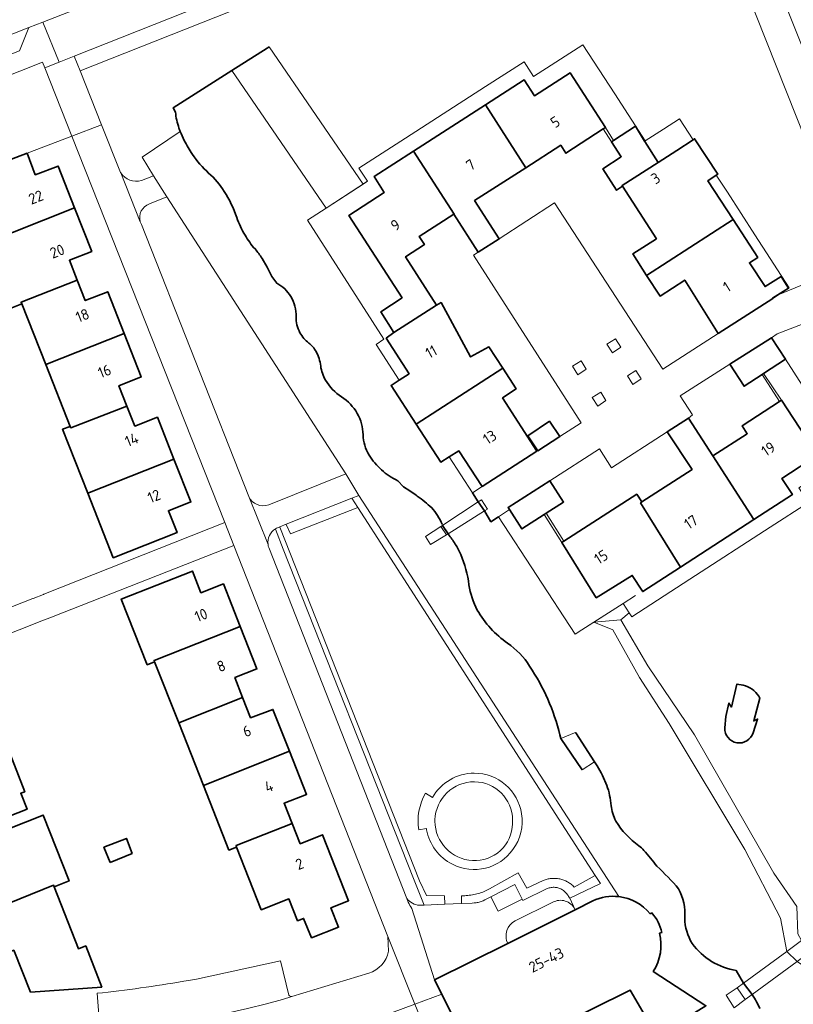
# Model space of a CAD drawing. Extents: x 150256 to 156914, y 461459 to 469481.
# Tile 285 of 656: x 154561 to 154657, y 464262 to 464384. Entities that reach past the tile are written whole.
import ezdxf
from ezdxf.enums import TextEntityAlignment as Align

# ---------------------------------------------------------------- set-up
doc = ezdxf.new("R2010")
doc.units = 0
doc.header["$LTSCALE"] = 0.75
for name, color, linetype, lineweight in [('B-RO-GK-KADEMUUR-G', 251, 'CONTINUOUS', 35), ('B-RO-GR-BEPLANTING_CULTUUR_BODEMBEDEKKER-GV', 251, 'CONTINUOUS', 18), ('B-RO-GR-GROENVOORZIENING-GV', 251, 'CONTINUOUS', 18), ('B-RO-GR-HAAG-GV', 251, 'CONTINUOUS', 13), ('B-RO-IE-TERREINAFSCHEIDING_KUNSTMATIG_MUUR-G', 251, 'IE-TERREINAFSCHEIDING-KUNSTMATIG-DICHT', 18), ('B-RO-KW-KUNSTWERK_DEK-GV', 6, 'CONTINUOUS', 18), ('B-RO-KW-KUNSTWERK_LANDHOOFD-GV', 251, 'CONTINUOUS', 18), ('B-RO-OG-BEBOUWING-GV', 6, 'CONTINUOUS', 35), ('B-RO-OG-BEBOUWING-T18', 1, 'CONTINUOUS', 18), ('B-RO-OG-BEBOUWING_LOODS-GV', 251, 'CONTINUOUS', 35), ('B-RO-OG-TERREIN_CULTUURSCHEIDING-GV', 251, 'CONTINUOUS', 18), ('B-RO-OG-TERREIN_ONBEGROEID-GV', 251, 'CONTINUOUS', 18), ('B-RO-OG-WATER-GV', 251, 'CONTINUOUS', 18), ('B-RO-OG-WATER_SLOOT-GV', 251, 'CONTINUOUS', 18), ('B-RO-VH-VERHARDING_ASFALT-GV', 251, 'CONTINUOUS', 18), ('B-RO-VH-VERHARDING_BETON-GV', 251, 'CONTINUOUS', 18), ('B-RO-VH-VERHARDING_BETONSTRAATSTEEN-GV', 251, 'CONTINUOUS', 18), ('B-RO-VH-VERHARDING_TEGEL-GV', 251, 'CONTINUOUS', 18)]:
    doc.layers.add(name, color=color, linetype=linetype, lineweight=lineweight)
doc.styles.add('NLCS-ISO-M200-T18', font='NLCS-ISO.ttf', dxfattribs={"height": 360})
doc.linetypes.add('IE-TERREINAFSCHEIDING-KUNSTMATIG-DICHT', pattern='A,8,-1,[82,NLCS.SHX,S=0.75,R=90,X=0,Y=0],-1', length=10)

msp = doc.modelspace()

# ---------------------------------------------------------------- linework, layer by layer
at = {"layer": 'B-RO-GK-KADEMUUR-G'}
for points in [[(154591.881, 464380.879), (154591.63, 464380.72), (154587.235, 464377.928)], [(154587.235, 464377.928), (154579.92, 464373.28)], [(154579.92, 464373.28), (154580.2, 464372.75)], [(154590.98, 464354.53), (154591.627, 464353.425)], [(154591.627, 464353.425), (154592.2, 464352.28)], [(154592.2, 464352.28), (154592.8, 464351.44)], [(154607.89, 464326.84), (154608.58, 464326.09)], [(154608.58, 464326.09), (154609.386, 464325.577)], [(154609.386, 464325.577), (154610.17, 464325.03)], [(154610.17, 464325.03), (154610.314, 464324.911)], [(154617.176, 464325.334), (154617.913, 464324.187)], [(154618.669, 464323.065), (154617.913, 464324.187)], [(154620.42, 464322.34), (154619.48, 464321.72), (154618.669, 464323.065)], [(154614.151, 464320.206), (154613.46, 464321.277)], [(154614.19, 464320.16), (154614.151, 464320.206)], [(154628.198, 464294.708), (154628.09, 464295.16)], [(154632.389, 464291.831), (154630.05, 464295.41)], [(154630.839, 464290.805), (154628.198, 464294.708)], [(154632.389, 464291.831), (154632.73, 464291.31)], [(154633.388, 464290.126), (154633.92, 464288.88)], [(154650.05, 464265.81), (154650.942, 464264.235)], [(154650.942, 464264.235), (154652.018, 464262.813)]]:
    msp.add_lwpolyline(points, dxfattribs=at)
for points in [[(154580.2, 464372.75, 0.0369494), (154580.351, 464371.751)], [(154580.351, 464371.751, 0.0218913), (154580.63, 464370.78)], [(154580.63, 464370.78, 0.0058306), (154580.796, 464370.366)], [(154580.796, 464370.366, 0.0124142), (154581.29, 464369.242)], [(154581.29, 464369.242, 0.0310943), (154582.31, 464367.5)], [(154582.31, 464367.5, 0.0606104), (154584.327, 464365.163)], [(154586.27, 464362.88, 0.0714568), (154584.327, 464365.163)], [(154587.838, 464359.641, 0.0610268), (154586.27, 464362.88)], [(154587.838, 464359.641, 0.0617642), (154588.86, 464357.44)], [(154588.86, 464357.44, 0.0516974), (154590.107, 464355.711)], [(154590.98, 464354.53, 0.0467098), (154590.107, 464355.711)], [(154593.798, 464350.735, 0.0897116), (154592.8, 464351.44)], [(154594.56, 464349.78, 0.051899), (154593.798, 464350.735)], [(154595.223, 464347.271, 0.1359985), (154594.56, 464349.78)], [(154595.223, 464347.271, 0.135171), (154595.7, 464345.28)], [(154595.7, 464345.28, 0.1063016), (154596.788, 464343.987)], [(154597.7, 464342.94, 0.1096864), (154596.788, 464343.987)], [(154598.287, 464341.127, 0.1008972), (154597.7, 464342.94)], [(154598.287, 464341.127, 0.1014767), (154598.88, 464339.38)], [(154598.88, 464339.38, 0.1144612), (154600.893, 464337.287)], [(154602.84, 464335.22, 0.1140881), (154600.893, 464337.287)], [(154603.561, 464332.569, 0.1270593), (154602.84, 464335.22)], [(154603.561, 464332.569, 0.1240727), (154604.31, 464330.03)], [(154604.31, 464330.03, 0.0688815), (154605.872, 464328.179)], [(154605.872, 464328.179, 0.0818823), (154607.89, 464326.84)], [(154612.11, 464323.47, 0.0330307), (154610.314, 464324.911)], [(154612.845, 464322.493, 0.050221), (154612.11, 464323.47)], [(154613.41, 464321.41, 0.0340497), (154612.845, 464322.493)], [(154615.041, 464318.944, 0.0256113), (154614.19, 464320.16)], [(154615.73, 464317.63, 0.0373867), (154615.041, 464318.944)], [(154616.74, 464313.871, 0.0770869), (154615.73, 464317.63)], [(154616.74, 464313.871, 0.0780522), (154617.78, 464310.72)], [(154617.78, 464310.72, 0.1067321), (154621.565, 464306.588)], [(154624.31, 464303.75, 0.1047802), (154621.565, 464306.588)], [(154626.564, 464299.615, 0.0401972), (154624.31, 464303.75)], [(154628.09, 464295.16, 0.0413001), (154626.564, 464299.615)], [(154633.388, 464290.126, 0.0172093), (154632.73, 464291.31)], [(154634.449, 464286.35, 0.0707963), (154633.92, 464288.88)], [(154634.449, 464286.35, 0.0708169), (154635.03, 464284.44)], [(154635.03, 464284.44, 0.0989977), (154637.927, 464281.337)], [(154638.53, 464280.78, 0.0948152), (154637.927, 464281.337)], [(154640.148, 464278.796, 0.0311111), (154638.53, 464280.78)], [(154642.86, 464276, 0.0319572), (154640.148, 464278.796)], [(154643.627, 464272.358, 0.1430687), (154642.86, 464276)], [(154643.627, 464272.358, 0.1397404), (154644.56, 464269.16)], [(154644.56, 464269.16, 0.0947989), (154646.974, 464266.943)], [(154646.974, 464266.943, 0.088693), (154650.05, 464265.81)], [(154652.576, 464261.915, 0.0330874), (154652.018, 464262.813)], [(154652.98, 464261.06, 0.0260042), (154652.576, 464261.915)]]:
    msp.add_lwpolyline(points, format="xyb", dxfattribs=at)
at = {"layer": 'B-RO-GR-BEPLANTING_CULTUUR_BODEMBEDEKKER-GV'}
for points in [[(154592.645, 464320.834, 0.2883035), (154591.724, 464318.889)], [(154591.726, 464318.874, 0.0458172), (154591.809, 464318.502)], [(154609.01, 464274.767, 0.2044697), (154610.566, 464273.937)]]:
    msp.add_lwpolyline(points, format="xyb", dxfattribs=at)
for points in [[(154610.566, 464273.937), (154611.159, 464273.946), (154609.84, 464277.29), (154593.61, 464318.32), (154592.65, 464320.82), (154592.645, 464320.834)], [(154591.724, 464318.889), (154591.726, 464318.874)], [(154591.809, 464318.502), (154609.01, 464274.767)]]:
    msp.add_lwpolyline(points, dxfattribs=at)
msp.add_lwpolyline([(154632.301, 464309.209), (154635.667, 464309.504), (154636.7, 464310.378), (154635.953, 464311.551)], close=True, dxfattribs=at)
at = {"layer": 'B-RO-GR-GROENVOORZIENING-GV'}
for points in [[(154633.944, 464343.846), (154634.628, 464342.784), (154635.657, 464343.494), (154635.006, 464344.53)], [(154629.648, 464341.091), (154630.332, 464340.028), (154631.361, 464340.739), (154630.71, 464341.774)], [(154636.48, 464339.889), (154637.164, 464338.827), (154638.193, 464339.537), (154637.543, 464340.573)], [(154632.101, 464337.196), (154632.785, 464336.134), (154633.815, 464336.844), (154633.164, 464337.88)], [(154602.163, 464324.646), (154593.992, 464321.408), (154594, 464321.39), (154594.51, 464320.22), (154602.89, 464323.49)], [(154619.46, 464274.99), (154622.48, 464276.51), (154623.361, 464274.711), (154623.45, 464274.53), (154626.499, 464276.011), (154626.614, 464276.056), (154626.732, 464276.095), (154626.853, 464276.126), (154626.975, 464276.15), (154627.099, 464276.167), (154627.223, 464276.176), (154627.347, 464276.177), (154627.472, 464276.171), (154627.596, 464276.157), (154627.719, 464276.136), (154627.84, 464276.108), (154627.959, 464276.072), (154628.076, 464276.029), (154628.19, 464275.979), (154628.301, 464275.922), (154628.408, 464275.859), (154628.511, 464275.789), (154628.61, 464275.713), (154628.704, 464275.632), (154628.793, 464275.544), (154628.876, 464275.452), (154628.954, 464275.354), (154629.026, 464275.252), (154629.091, 464275.146), (154629.15, 464275.039), (154629.31, 464274.82), (154633.12, 464276.66), (154632.49, 464277.65), (154629.862, 464276.208), (154629.771, 464276.299), (154629.675, 464276.389), (154629.576, 464276.474), (154629.474, 464276.557), (154629.368, 464276.635), (154629.26, 464276.709), (154629.149, 464276.779), (154629.036, 464276.845), (154628.92, 464276.907), (154628.802, 464276.965), (154628.682, 464277.018), (154628.56, 464277.066), (154628.437, 464277.11), (154628.312, 464277.149), (154628.185, 464277.184), (154628.058, 464277.214), (154627.929, 464277.239), (154627.799, 464277.26), (154627.669, 464277.275), (154627.538, 464277.286), (154627.407, 464277.292), (154627.276, 464277.293), (154627.145, 464277.289), (154627.014, 464277.28), (154626.884, 464277.267), (154626.754, 464277.248), (154626.625, 464277.225), (154626.496, 464277.197), (154626.369, 464277.164), (154626.244, 464277.127), (154626.12, 464277.085), (154625.999, 464277.039), (154623.96, 464276.06), (154622.87, 464277.99), (154619.329, 464275.978), (154619.159, 464275.889), (154618.987, 464275.806), (154618.813, 464275.728), (154618.637, 464275.654), (154618.46, 464275.585), (154618.28, 464275.521), (154618.099, 464275.461), (154617.916, 464275.406), (154617.732, 464275.357), (154617.547, 464275.311), (154617.361, 464275.271), (154617.173, 464275.236), (154616.985, 464275.206), (154616.796, 464275.18), (154616.606, 464275.16), (154616.416, 464275.145), (154616.226, 464275.134), (154616.035, 464275.129), (154615.84, 464275.129), (154615.84, 464274.161), (154617.132, 464274.221), (154617.391, 464274.224), (154617.52, 464274.233), (154617.648, 464274.247), (154617.775, 464274.267), (154617.902, 464274.292), (154618.027, 464274.322), (154618.151, 464274.357), (154618.273, 464274.398), (154618.394, 464274.444), (154618.512, 464274.494), (154618.741, 464274.611)]]:
    msp.add_lwpolyline(points, close=True, dxfattribs=at)
msp.add_lwpolyline([(154592.645, 464320.834), (154592.65, 464320.82), (154593.61, 464318.32), (154609.84, 464277.29), (154611.159, 464273.946), (154613.74, 464274.064), (154613.72, 464275.11), (154611.47, 464275.17), (154610.58, 464276.99), (154593.18, 464321.07), (154593.175, 464321.083), (154592.89, 464320.97)], dxfattribs=at)
msp.add_lwpolyline([(154592.89, 464320.97, 0.0398621), (154592.645, 464320.834)], format="xyb", dxfattribs=at)
at = {"layer": 'B-RO-GR-HAAG-GV'}
for points in [[(154593.992, 464321.408), (154594, 464321.39), (154594.51, 464320.22), (154602.89, 464323.49), (154602.163, 464324.646)], [(154632.49, 464277.65), (154629.862, 464276.208), (154629.771, 464276.299), (154629.675, 464276.389), (154629.576, 464276.474), (154629.474, 464276.557), (154629.368, 464276.635), (154629.26, 464276.709), (154629.149, 464276.779), (154629.036, 464276.845), (154628.92, 464276.907), (154628.802, 464276.965), (154628.682, 464277.018), (154628.56, 464277.066), (154628.437, 464277.11), (154628.312, 464277.149), (154628.185, 464277.184), (154628.058, 464277.214), (154627.929, 464277.239), (154627.799, 464277.26), (154627.669, 464277.275), (154627.538, 464277.286), (154627.407, 464277.292), (154627.276, 464277.293), (154627.145, 464277.289), (154627.014, 464277.28), (154626.884, 464277.267), (154626.754, 464277.248), (154626.625, 464277.225), (154626.496, 464277.197), (154626.369, 464277.164), (154626.244, 464277.127), (154626.12, 464277.085), (154625.999, 464277.039), (154623.96, 464276.06), (154622.87, 464277.99), (154619.329, 464275.978), (154619.159, 464275.889), (154618.987, 464275.806), (154618.813, 464275.728), (154618.637, 464275.654), (154618.46, 464275.585), (154618.28, 464275.521), (154618.099, 464275.461), (154617.916, 464275.406), (154617.732, 464275.357), (154617.547, 464275.311), (154617.361, 464275.271), (154617.173, 464275.236), (154616.985, 464275.206), (154616.796, 464275.18), (154616.606, 464275.16), (154616.416, 464275.145), (154616.226, 464275.134), (154616.035, 464275.129), (154615.84, 464275.129), (154615.84, 464274.161), (154617.132, 464274.221), (154617.391, 464274.224), (154617.52, 464274.233), (154617.648, 464274.247), (154617.775, 464274.267), (154617.902, 464274.292), (154618.027, 464274.322), (154618.151, 464274.357), (154618.273, 464274.398), (154618.394, 464274.444), (154618.512, 464274.494), (154618.741, 464274.611), (154619.46, 464274.99), (154622.48, 464276.51), (154623.361, 464274.711), (154623.45, 464274.53), (154626.499, 464276.011), (154626.614, 464276.056), (154626.732, 464276.095), (154626.853, 464276.126), (154626.975, 464276.15), (154627.099, 464276.167), (154627.223, 464276.176), (154627.347, 464276.177), (154627.472, 464276.171), (154627.596, 464276.157), (154627.719, 464276.136), (154627.84, 464276.108), (154627.959, 464276.072), (154628.076, 464276.029), (154628.19, 464275.979), (154628.301, 464275.922), (154628.408, 464275.859), (154628.511, 464275.789), (154628.61, 464275.713), (154628.704, 464275.632), (154628.793, 464275.544), (154628.876, 464275.452), (154628.954, 464275.354), (154629.026, 464275.252), (154629.091, 464275.146), (154629.15, 464275.039), (154629.31, 464274.82), (154633.12, 464276.66)]]:
    msp.add_lwpolyline(points, close=True, dxfattribs=at)
msp.add_lwpolyline([(154592.645, 464320.834), (154592.65, 464320.82), (154593.61, 464318.32), (154609.84, 464277.29), (154611.159, 464273.946), (154613.74, 464274.064), (154613.72, 464275.11), (154611.47, 464275.17), (154610.58, 464276.99), (154593.18, 464321.07), (154593.175, 464321.083), (154592.89, 464320.97)], dxfattribs=at)
msp.add_lwpolyline([(154592.89, 464320.97, 0.0398621), (154592.645, 464320.834)], format="xyb", dxfattribs=at)
at = {"layer": 'B-RO-IE-TERREINAFSCHEIDING_KUNSTMATIG_MUUR-G'}
for points in [[(154634.91, 464375.03), (154630.94, 464381.16), (154624.798, 464377.182)], [(154608.847, 464369.52), (154618.82, 464375.943)], [(154642.98, 464371.91), (154640.97, 464370.63)], [(154644.675, 464369.314), (154642.98, 464371.91)], [(154634.509, 464369.077), (154633.48, 464370.66)], [(154633.74, 464370.829), (154634.761, 464369.244)], [(154561.72, 464367.63), (154567.299, 464369.765)], [(154608.04, 464339.365), (154605.2, 464343.81), (154606.16, 464344.47), (154596.66, 464359.28), (154598.954, 464360.783), (154604.11, 464364.16)], [(154648.94, 464362.78), (154647.559, 464364.895)], [(154656.626, 464350.85), (154652.38, 464357.47)], [(154656.626, 464350.85), (154654.59, 464349.56)], [(154655.45, 464336.72), (154653.262, 464340.08)], [(154653.46, 464340.21), (154655.665, 464336.86)], [(154617.176, 464325.334), (154614.295, 464329.817)], [(154637.48, 464312.53), (154635.953, 464311.551), (154630.822, 464308.26), (154629.98, 464307.72), (154620.42, 464322.34)], [(154628.31, 464319.139), (154626.13, 464322.63)], [(154626.355, 464322.774), (154628.568, 464319.305)], [(154644.279, 464314.577), (154654.269, 464321.045)]]:
    msp.add_lwpolyline(points, dxfattribs=at)
at = {"layer": 'B-RO-KW-KUNSTWERK_DEK-GV'}
for points in [[(154617.913, 464324.187), (154613.489, 464321.296), (154613.46, 464321.277), (154613.255, 464321.145), (154613.97, 464320.092), (154614.151, 464320.206), (154618.669, 464323.065), (154619.05, 464323.31), (154618.3, 464324.44)], [(154656.332, 464268.2), (154650.942, 464264.235), (154650.175, 464263.667), (154651.17, 464262.19), (154652.018, 464262.813), (154657.643, 464266.949), (154659.6, 464268.388), (154660.944, 464269.376), (154659.88, 464270.81), (154658.169, 464269.552)]]:
    msp.add_lwpolyline(points, close=True, dxfattribs=at)
at = {"layer": 'B-RO-KW-KUNSTWERK_LANDHOOFD-GV'}
for points in [[(154618.3, 464324.44), (154617.913, 464324.187), (154618.669, 464323.065), (154619.05, 464323.31)], [(154613.46, 464321.277), (154613.255, 464321.145), (154613.97, 464320.092), (154614.151, 464320.206)], [(154652.018, 464262.813), (154650.942, 464264.235), (154650.175, 464263.667), (154651.17, 464262.19)]]:
    msp.add_lwpolyline(points, close=True, dxfattribs=at)
at = {"layer": 'B-RO-OG-BEBOUWING-GV'}
for points in [[(154633.74, 464370.829), (154629.34, 464377.66), (154624.9, 464374.8), (154623.63, 464376.78), (154618.818, 464373.681), (154623.834, 464365.84), (154628.19, 464368.63), (154628.83, 464367.63), (154633.48, 464370.66)], [(154609.86, 464367.912), (154614.9, 464360.05), (154614.87, 464360.031), (154617.904, 464355.319), (154620.52, 464356.97), (154617.45, 464361.75), (154623.834, 464365.84), (154618.818, 464373.681)], [(154635.88, 464363.53), (154635.817, 464363.628), (154640.333, 464366.505), (154638.654, 464369.1), (154638.612, 464369.161), (154637.477, 464371.026), (154634.762, 464369.243), (154634.509, 464369.077), (154635.73, 464367.2), (154633.41, 464365.69), (154635.14, 464363.03)], [(154635.88, 464363.53), (154640.1, 464356.99), (154637.16, 464355.09), (154638.881, 464352.425), (154649.66, 464359.387), (154646.52, 464364.22), (154647.559, 464364.895), (154647.737, 464365.011), (154644.861, 464369.435), (154644.675, 464369.314), (154642.64, 464367.991), (154640.333, 464366.505), (154635.817, 464363.628)], [(154552.88, 464364.13), (154555.99, 464356.239), (154567.625, 464360.846), (154565.58, 464366.03), (154562.73, 464364.95), (154561.72, 464367.63), (154558.31, 464366.34), (154557.48, 464366.94), (154556.48, 464366.91), (154555.72, 464366.22), (154555.577, 464365.196)], [(154607.41, 464345.31), (154612.7, 464348.72), (154608.86, 464354.75), (154611.2, 464356.25), (154610.55, 464357.28), (154614.87, 464360.031), (154614.9, 464360.05), (154609.86, 464367.912), (154604.95, 464364.75), (154606.2, 464362.75), (154601.78, 464359.88), (154608.42, 464349.63), (154605.78, 464347.88)], [(154561.044, 464348.867), (154560.962, 464349.075), (154567.949, 464351.844), (154566.978, 464354.311), (154569.77, 464355.41), (154567.625, 464360.846), (154555.99, 464356.239), (154559.184, 464348.132)], [(154647.78, 464345.16), (154654.59, 464349.56), (154654.567, 464349.595), (154656.542, 464350.812), (154655.623, 464352.271), (154653.643, 464351.024), (154651.69, 464354), (154652.73, 464354.66), (154649.66, 464359.387), (154638.881, 464352.425), (154640.55, 464349.84), (154643.63, 464351.84)], [(154567.949, 464351.844), (154560.962, 464349.075), (154561.044, 464348.867), (154564.032, 464341.3), (154573.807, 464345.177), (154571.75, 464350.38), (154568.958, 464349.281)], [(154612.7, 464348.72), (154607.41, 464345.31), (154606.44, 464344.59), (154609.3, 464340.16), (154608.04, 464339.365), (154607.05, 464338.72), (154610.175, 464333.886), (154620.957, 464340.849), (154619.23, 464343.5), (154616.95, 464342.26), (154613.27, 464349.03)], [(154573.807, 464345.177), (154564.032, 464341.3), (154567.068, 464333.613), (154567.141, 464333.427), (154574.156, 464336.146), (154573.152, 464338.672), (154575.94, 464339.78)], [(154654.444, 464344.655), (154649.23, 464341.34), (154651.015, 464338.607), (154653.262, 464340.08), (154653.46, 464340.21), (154656.19, 464342)], [(154620.957, 464340.849), (154610.175, 464333.886), (154613.23, 464329.16), (154614.295, 464329.817), (154615.5, 464330.56), (154618.41, 464326.13), (154625.215, 464330.52), (154620.95, 464337.16), (154622.63, 464338.28)], [(154652.235, 464321.992), (154657.035, 464325.1), (154655.716, 464327.105), (154660.16, 464330.03), (154655.665, 464336.86), (154655.45, 464336.72), (154650.8, 464333.69), (154651.41, 464332.69), (154647.123, 464329.945)], [(154569.276, 464325.3), (154580.001, 464329.531), (154577.94, 464334.75), (154575.152, 464333.642), (154574.156, 464336.146), (154567.141, 464333.427), (154567.068, 464333.613), (154566.138, 464333.246)], [(154644.09, 464334.63), (154641.45, 464332.94), (154644.55, 464328.25), (154638.3, 464324.19), (154638.132, 464324.081), (154643.107, 464316.082), (154652.235, 464321.992), (154647.123, 464329.945)], [(154628.061, 464332.335), (154626.772, 464334.242), (154624.096, 464332.432), (154625.312, 464330.567), (154628.064, 464332.331)], [(154580.001, 464329.531), (154569.276, 464325.3), (154572.455, 464317.248), (154580.389, 464320.381), (154579.32, 464323.088), (154582.11, 464324.19)], [(154626.355, 464322.774), (154628.54, 464324.176), (154626.84, 464326.84), (154621.63, 464323.5), (154621.799, 464323.237), (154623.34, 464320.84), (154626.13, 464322.63)], [(154638.3, 464324.19), (154637.66, 464325.16), (154628.568, 464319.305), (154628.31, 464319.139), (154632.61, 464312.25), (154637.081, 464315.039), (154638.36, 464313.094), (154638.4, 464313.034), (154643.107, 464316.082), (154638.132, 464324.081)], [(154588.251, 464308.672), (154586.16, 464313.97), (154583.369, 464312.869), (154582.301, 464315.576), (154573.446, 464312.081), (154576.673, 464303.905), (154577.603, 464304.272), (154577.533, 464304.449)], [(154588.251, 464308.672), (154577.533, 464304.449), (154577.603, 464304.272), (154580.6, 464296.679), (154588.56, 464299.843), (154587.59, 464302.3), (154590.34, 464303.38)], [(154594.39, 464293.146), (154592.34, 464298.34), (154589.56, 464297.31), (154588.56, 464299.843), (154580.6, 464296.679), (154583.69, 464288.849)], [(154547.538, 464291.969), (154549.634, 464286.578), (154552.426, 464287.675), (154553.49, 464284.966), (154554.356, 464285.306), (154555.134, 464283.325), (154561.705, 464285.907), (154560.927, 464287.888), (154561.42, 464288.082), (154558.223, 464296.217)], [(154583.69, 464288.849), (154586.858, 464280.823), (154587.814, 464281.2), (154587.745, 464281.377), (154594.726, 464284.142), (154593.732, 464286.642), (154596.52, 464287.75), (154594.39, 464293.146)], [(154555.239, 464272.517), (154565.003, 464276.434), (154565.076, 464276.248), (154566.937, 464276.98), (154563.717, 464285.17), (154554.857, 464281.686), (154555.922, 464278.978), (154553.13, 464277.88)], [(154587.814, 464281.2), (154590.884, 464273.388), (154594.328, 464274.742), (154595.403, 464272.005), (154596.159, 464272.302), (154597.158, 464269.891), (154600.508, 464271.208), (154599.554, 464273.637), (154601.75, 464274.5), (154598.52, 464282.72), (154595.732, 464281.612), (154594.726, 464284.142), (154587.745, 464281.377)], [(154572.041, 464279.26), (154574.798, 464280.408), (154574.095, 464282.26), (154571.284, 464281.179)], [(154565.076, 464276.248), (154565.003, 464276.434), (154555.239, 464272.517), (154557.31, 464267.25), (154560.05, 464268.34), (154562.14, 464263.13), (154571.02, 464263.75), (154569.016, 464268.879), (154568.113, 464268.524)]]:
    msp.add_lwpolyline(points, close=True, dxfattribs=at)
for points in [[(154632.19, 464274.5), (154629.967, 464273.387), (154621.585, 464269.191), (154612.48, 464264.632), (154613.361, 464262.872), (154617.83, 464253.94), (154636.84, 464263.37), (154640.16, 464257.69), (154643.41, 464259.59), (154644.863, 464260.523), (154646.274, 464261.428), (154646.267, 464261.432), (154639.7, 464265.705)], [(154639.51, 464272.985), (154639.31, 464272.88)], [(154640.48, 464270.47), (154640.77, 464270.53)]]:
    msp.add_lwpolyline(points, dxfattribs=at)
for points in [[(154635.436, 464275.017, 0.1414476), (154632.19, 464274.5)], [(154639.31, 464272.88, 0.1938269), (154635.436, 464275.017)], [(154640.77, 464270.53, 0.1408408), (154639.51, 464272.985)], [(154639.7, 464265.705, 0.2107248), (154640.48, 464270.47)]]:
    msp.add_lwpolyline(points, format="xyb", dxfattribs=at)
at = {"layer": 'B-RO-OG-BEBOUWING_LOODS-GV'}
for points in [[(154650.892, 464301.358), (154650.13, 464301.49), (154649.45, 464298.63), (154649.14, 464299.13), (154648.75, 464297.45), (154648.618, 464296.031)], [(154652.141, 464295.428), (154652.7, 464297.14), (154652.22, 464296.92), (154652.969, 464299.739), (154652.838, 464299.978)]]:
    msp.add_lwpolyline(points, dxfattribs=at)
for points in [[(154652.838, 464299.978, 0.2056326), (154650.892, 464301.358)], [(154648.618, 464296.031, 0.8734193), (154652.141, 464295.428)]]:
    msp.add_lwpolyline(points, format="xyb", dxfattribs=at)
at = {"layer": 'B-RO-OG-TERREIN_CULTUURSCHEIDING-GV'}
for points in [[(154567.59, 464379.75), (154568.329, 464377.892), (154643.467, 464407.695), (154642.73, 464409.554), (154642.67, 464409.53)], [(154598.954, 464360.783), (154603.556, 464363.797), (154591.881, 464380.879), (154591.63, 464380.72), (154587.235, 464377.928)], [(154593.175, 464321.083), (154593.18, 464321.07), (154610.58, 464276.99), (154611.47, 464275.17), (154613.72, 464275.11), (154613.74, 464274.064), (154615.84, 464274.161), (154615.84, 464275.129), (154616.035, 464275.129), (154616.226, 464275.134), (154616.416, 464275.145), (154616.606, 464275.16), (154616.796, 464275.18), (154616.985, 464275.206), (154617.173, 464275.236), (154617.361, 464275.271), (154617.547, 464275.311), (154617.732, 464275.357), (154617.916, 464275.406), (154618.099, 464275.461), (154618.28, 464275.521), (154618.46, 464275.585), (154618.637, 464275.654), (154618.813, 464275.728), (154618.987, 464275.806), (154619.159, 464275.889), (154619.329, 464275.978), (154622.87, 464277.99), (154623.96, 464276.06), (154625.999, 464277.039), (154626.12, 464277.085), (154626.244, 464277.127), (154626.369, 464277.164), (154626.496, 464277.197), (154626.625, 464277.225), (154626.754, 464277.248), (154626.884, 464277.267), (154627.014, 464277.28), (154627.145, 464277.289), (154627.276, 464277.293), (154627.407, 464277.292), (154627.538, 464277.286), (154627.669, 464277.275), (154627.799, 464277.26), (154627.929, 464277.239), (154628.058, 464277.214), (154628.185, 464277.184), (154628.312, 464277.149), (154628.437, 464277.11), (154628.56, 464277.066), (154628.682, 464277.018), (154628.802, 464276.965), (154628.92, 464276.907), (154629.036, 464276.845), (154629.149, 464276.779), (154629.26, 464276.709), (154629.368, 464276.635), (154629.474, 464276.557), (154629.576, 464276.474), (154629.675, 464276.389), (154629.771, 464276.299), (154629.862, 464276.208), (154632.49, 464277.65), (154602.89, 464323.49), (154594.51, 464320.22), (154594, 464321.39), (154593.992, 464321.408)]]:
    msp.add_lwpolyline(points, close=True, dxfattribs=at)
for points in [[(154655.268, 464349.989), (154662.55, 464352.97), (154658.91, 464362.25), (154659.991, 464365.957), (154659.999, 464365.985), (154646.262, 464400.644), (154643.467, 464407.695), (154568.329, 464377.892), (154570.996, 464371.18), (154573.353, 464365.25), (154573.375, 464365.214)], [(154580.2, 464372.75), (154579.92, 464373.28), (154587.235, 464377.928), (154591.63, 464380.72), (154591.881, 464380.879), (154603.556, 464363.797), (154604.11, 464364.16), (154603.046, 464365.784), (154608.847, 464369.52), (154618.82, 464375.943), (154623.613, 464379.029), (154624.798, 464377.182), (154630.94, 464381.16), (154634.91, 464375.03), (154638.697, 464369.183), (154640.97, 464370.63), (154642.98, 464371.91), (154644.675, 464369.314), (154644.861, 464369.435), (154647.737, 464365.011), (154647.559, 464364.895), (154648.94, 464362.78), (154652.38, 464357.47), (154656.626, 464350.85), (154655.268, 464349.989)], [(154558.31, 464366.34), (154561.72, 464367.63), (154567.279, 464369.757), (154567.299, 464369.765), (154563.903, 464378.286), (154563.63, 464378.97), (154517.17, 464360.53)], [(154575.95, 464364.25), (154577.47, 464364.81), (154576.04, 464367.141), (154580.796, 464370.366)], [(154591.81, 464323.84), (154601.41, 464327.69), (154579.13, 464362.22), (154576.95, 464361.34)], [(154575.81, 464359.103), (154575.95, 464358.75), (154589.33, 464324.88)], [(154676.08, 464325.25), (154666.483, 464349.493), (154666.474, 464349.49), (154655.16, 464345.13), (154654.444, 464344.655), (154656.19, 464342), (154659.97, 464336.09), (154663.98, 464329.97), (154657.859, 464325.959), (154659.053, 464324.143), (154654.269, 464321.045), (154644.279, 464314.577), (154637.019, 464309.876), (154636.7, 464310.378), (154635.667, 464309.504), (154639.03, 464303.766), (154644.834, 464295.164), (154654.722, 464277.949), (154657.604, 464273.783), (154657.724, 464270.369), (154658.169, 464269.552), (154659.88, 464270.81), (154659.765, 464270.975)], [(154648.618, 464296.031), (154648.75, 464297.45), (154649.14, 464299.13), (154649.45, 464298.63), (154650.13, 464301.49), (154650.892, 464301.358)], [(154652.838, 464299.978), (154652.969, 464299.739), (154652.22, 464296.92), (154652.7, 464297.14), (154652.141, 464295.428)], [(154611.349, 464287.9), (154612.192, 464287.362)], [(154611.477, 464283.352), (154611.45, 464283.522), (154610.508, 464283.32)]]:
    msp.add_lwpolyline(points, dxfattribs=at)
for points in [[(154580.351, 464371.751, -0.0369494), (154580.2, 464372.75)], [(154580.63, 464370.78, -0.0218913), (154580.351, 464371.751)], [(154580.796, 464370.366, -0.0058306), (154580.63, 464370.78)], [(154573.375, 464365.214, 0.3377747), (154575.95, 464364.25)], [(154576.95, 464361.34, 0.3924106), (154575.81, 464359.103)], [(154589.33, 464324.88, 0.3943363), (154591.81, 464323.84)], [(154650.892, 464301.358, -0.2056326), (154652.838, 464299.978)], [(154652.141, 464295.428, -0.8734193), (154648.618, 464296.031)], [(154612.192, 464287.362, -0.2695805), (154617.412, 464290.395)], [(154617.412, 464290.395, -0.370802), (154623.314, 464285.321)], [(154610.508, 464283.32, -0.1775386), (154611.349, 464287.9)], [(154623.314, 464285.321, -0.1975507), (154622.23, 464280.897)], [(154614.686, 464279.042, -0.2347111), (154611.477, 464283.352)], [(154622.23, 464280.897, -0.3728886), (154614.686, 464279.042)]]:
    msp.add_lwpolyline(points, format="xyb", dxfattribs=at)
at = {"layer": 'B-RO-OG-TERREIN_ONBEGROEID-GV'}
for points in [[(154617.452, 464289.329, 0.4063145), (154612.51, 464284.579)], [(154622.184, 464284.568, 0.4071418), (154617.452, 464289.329)], [(154612.507, 464284.424, 0.397294), (154617.206, 464279.513)], [(154617.206, 464279.513, 0.4260279), (154622.166, 464284.104)]]:
    msp.add_lwpolyline(points, format="xyb", dxfattribs=at)
for points in [[(154612.51, 464284.579), (154612.507, 464284.424)], [(154622.166, 464284.104), (154622.184, 464284.568)]]:
    msp.add_lwpolyline(points, dxfattribs=at)
at = {"layer": 'B-RO-OG-WATER-GV'}
for points in [[(154613.489, 464321.296), (154617.913, 464324.187), (154617.176, 464325.334), (154614.295, 464329.817), (154613.23, 464329.16), (154610.175, 464333.886), (154607.05, 464338.72), (154608.04, 464339.365), (154605.2, 464343.81), (154606.16, 464344.47), (154596.66, 464359.28), (154598.954, 464360.783), (154587.235, 464377.928), (154579.92, 464373.28), (154580.2, 464372.75)], [(154590.98, 464354.53), (154591.627, 464353.425), (154592.2, 464352.28), (154592.8, 464351.44)], [(154607.89, 464326.84), (154608.58, 464326.09), (154609.386, 464325.577), (154610.17, 464325.03), (154610.314, 464324.911)], [(154632.301, 464309.209), (154630.822, 464308.26), (154629.98, 464307.72), (154620.42, 464322.34), (154619.48, 464321.72), (154618.669, 464323.065), (154617.913, 464324.187), (154613.489, 464321.296), (154613.46, 464321.277), (154614.151, 464320.206), (154614.19, 464320.16)], [(154613.41, 464321.41), (154613.46, 464321.277), (154613.489, 464321.296)], [(154653.427, 464259.422), (154653.63, 464258.75), (154654.142, 464256.783), (154654.63, 464254.81), (154655.06, 464253.88), (154656.09, 464252.84), (154657.41, 464251.97), (154659.678, 464251.134), (154659.69, 464251.13), (154665, 464254.586), (154665.655, 464255.013), (154665.53, 464258.151), (154664.569, 464260.745), (154662.047, 464263.95), (154657.643, 464266.949), (154656.332, 464268.2), (154655.562, 464272.351), (154651.119, 464280.883), (154641.672, 464296.596), (154637.989, 464302.334), (154634.666, 464308.272), (154632.301, 464309.209)], [(154628.09, 464295.16), (154628.198, 464294.708), (154629.91, 464295.41), (154630.02, 464295.455), (154630.05, 464295.41), (154632.389, 464291.831), (154632.73, 464291.31)], [(154633.388, 464290.126), (154633.92, 464288.88)], [(154650.05, 464265.81), (154650.942, 464264.235), (154652.018, 464262.813)]]:
    msp.add_lwpolyline(points, dxfattribs=at)
for points in [[(154580.2, 464372.75, 0.0369494), (154580.351, 464371.751)], [(154580.351, 464371.751, 0.0218913), (154580.63, 464370.78)], [(154580.63, 464370.78, 0.0058306), (154580.796, 464370.366)], [(154580.796, 464370.366, 0.0124142), (154581.29, 464369.242)], [(154581.29, 464369.242, 0.0310943), (154582.31, 464367.5)], [(154582.31, 464367.5, 0.0606104), (154584.327, 464365.163)], [(154584.327, 464365.163, -0.0714568), (154586.27, 464362.88)], [(154586.27, 464362.88, -0.0610268), (154587.838, 464359.641)], [(154587.838, 464359.641, 0.0617642), (154588.86, 464357.44)], [(154588.86, 464357.44, 0.0516974), (154590.107, 464355.711)], [(154590.107, 464355.711, -0.0467098), (154590.98, 464354.53)], [(154592.8, 464351.44, -0.0897116), (154593.798, 464350.735)], [(154593.798, 464350.735, -0.051899), (154594.56, 464349.78)], [(154594.56, 464349.78, -0.1359985), (154595.223, 464347.271)], [(154595.223, 464347.271, 0.135171), (154595.7, 464345.28)], [(154595.7, 464345.28, 0.1063016), (154596.788, 464343.987)], [(154596.788, 464343.987, -0.1096864), (154597.7, 464342.94)], [(154597.7, 464342.94, -0.1008972), (154598.287, 464341.127)], [(154598.287, 464341.127, 0.1014767), (154598.88, 464339.38)], [(154598.88, 464339.38, 0.1144612), (154600.893, 464337.287)], [(154600.893, 464337.287, -0.1140881), (154602.84, 464335.22)], [(154602.84, 464335.22, -0.1270593), (154603.561, 464332.569)], [(154603.561, 464332.569, 0.1240727), (154604.31, 464330.03)], [(154604.31, 464330.03, 0.0688815), (154605.872, 464328.179)], [(154605.872, 464328.179, 0.0818823), (154607.89, 464326.84)], [(154610.314, 464324.911, -0.0330307), (154612.11, 464323.47)], [(154612.11, 464323.47, -0.050221), (154612.845, 464322.493)], [(154612.845, 464322.493, -0.0340497), (154613.41, 464321.41)], [(154614.19, 464320.16, -0.0256113), (154615.041, 464318.944)], [(154615.041, 464318.944, -0.0373867), (154615.73, 464317.63)], [(154615.73, 464317.63, -0.0770869), (154616.74, 464313.871)], [(154616.74, 464313.871, 0.0780522), (154617.78, 464310.72)], [(154617.78, 464310.72, 0.1067321), (154621.565, 464306.588)], [(154621.565, 464306.588, -0.1047802), (154624.31, 464303.75)], [(154624.31, 464303.75, -0.0401972), (154626.564, 464299.615)], [(154626.564, 464299.615, -0.0413001), (154628.09, 464295.16)], [(154632.73, 464291.31, -0.0172093), (154633.388, 464290.126)], [(154633.92, 464288.88, -0.0707963), (154634.449, 464286.35)], [(154634.449, 464286.35, 0.0708169), (154635.03, 464284.44)], [(154635.03, 464284.44, 0.0989977), (154637.927, 464281.337)], [(154637.927, 464281.337, -0.0948152), (154638.53, 464280.78)], [(154638.53, 464280.78, -0.0311111), (154640.148, 464278.796)], [(154640.148, 464278.796, -0.0319572), (154642.86, 464276)], [(154642.86, 464276, -0.1430687), (154643.627, 464272.358)], [(154643.627, 464272.358, 0.1397404), (154644.56, 464269.16)], [(154644.56, 464269.16, 0.0947989), (154646.974, 464266.943)], [(154646.974, 464266.943, 0.088693), (154650.05, 464265.81)], [(154652.018, 464262.813, -0.0330874), (154652.576, 464261.915)], [(154652.576, 464261.915, -0.0260042), (154652.98, 464261.06)]]:
    msp.add_lwpolyline(points, format="xyb", dxfattribs=at)
at = {"layer": 'B-RO-OG-WATER_SLOOT-GV'}
for points in [[(154635.667, 464309.504), (154632.301, 464309.209), (154634.666, 464308.272), (154637.989, 464302.334), (154641.672, 464296.596), (154651.119, 464280.883), (154655.562, 464272.351), (154656.332, 464268.2), (154658.169, 464269.552), (154657.724, 464270.369), (154657.604, 464273.783), (154654.722, 464277.949), (154644.834, 464295.164), (154639.03, 464303.766)], [(154657.643, 464266.949), (154659.6, 464268.388), (154658.169, 464269.552), (154656.332, 464268.2)]]:
    msp.add_lwpolyline(points, close=True, dxfattribs=at)
at = {"layer": 'B-RO-VH-VERHARDING_ASFALT-GV'}
msp.add_lwpolyline([(154471.67, 464347.53), (154472.045, 464347.658), (154473.558, 464348.307), (154511.473, 464363.327), (154511.477, 464363.337), (154515.647, 464364.974), (154561.933, 464383.289), (154561.945, 464383.294), (154563.665, 464383.969), (154580.416, 464390.544), (154583.08, 464391.59), (154594.333, 464396.063), (154592.236, 464401.73), (154564.3, 464390.69), (154561.394, 464389.538), (154559.73, 464388.879), (154512.912, 464370.389), (154512.89, 464370.34), (154508.34, 464368.5), (154508.301, 464368.516), (154469.86, 464353.28), (154469.17, 464353.03)], dxfattribs=at)
msp.add_lwpolyline([(154617.913, 464324.187), (154613.489, 464321.296), (154613.46, 464321.277), (154613.255, 464321.145), (154613.97, 464320.092), (154614.151, 464320.206), (154618.669, 464323.065), (154619.05, 464323.31), (154618.3, 464324.44)], close=True, dxfattribs=at)
at = {"layer": 'B-RO-VH-VERHARDING_BETON-GV'}
for points in [[(154630.02, 464295.455), (154629.91, 464295.41), (154628.198, 464294.708), (154630.839, 464290.805), (154632.389, 464291.831), (154630.05, 464295.41)], [(154620.39, 464273.22), (154623.361, 464274.711), (154622.48, 464276.51), (154619.46, 464274.99)], [(154658.169, 464269.552), (154656.332, 464268.2), (154650.942, 464264.235), (154650.175, 464263.667), (154651.17, 464262.19), (154652.018, 464262.813), (154657.643, 464266.949), (154659.6, 464268.388), (154660.944, 464269.376), (154659.88, 464270.81)]]:
    msp.add_lwpolyline(points, close=True, dxfattribs=at)
at = {"layer": 'B-RO-VH-VERHARDING_BETONSTRAATSTEEN-GV'}
for points in [[(154676.538, 464323.67), (154679.016, 464317.636), (154682.301, 464320.165), (154676.27, 464335.38), (154673.052, 464343.4), (154672.959, 464343.642), (154672.956, 464343.649), (154668.55, 464355.06), (154649.8, 464402.25), (154646.262, 464400.644), (154659.999, 464365.985), (154659.991, 464365.957), (154664.75, 464353.876), (154666.474, 464349.49), (154666.483, 464349.493), (154676.08, 464325.25)], [(154591.726, 464318.874), (154591.724, 464318.889), (154589.33, 464324.88), (154575.95, 464358.75), (154575.81, 464359.103), (154573.375, 464365.214), (154573.353, 464365.25), (154570.996, 464371.18), (154567.299, 464369.765), (154586.34, 464321.632), (154587.478, 464318.752), (154606.651, 464270.062), (154606.661, 464270.036), (154610.021, 464261.627), (154613.361, 464262.872), (154612.48, 464264.632), (154609.629, 464273.54)], [(154573.375, 464365.214), (154575.81, 464359.103)], [(154576.95, 464361.34), (154579.13, 464362.22), (154577.47, 464364.81), (154575.95, 464364.25)], [(154662.55, 464352.97), (154655.268, 464349.989), (154654.59, 464349.56), (154647.78, 464345.16), (154640.904, 464340.729), (154627.41, 464361.47), (154620.52, 464356.97), (154617.904, 464355.319), (154617.31, 464354.94), (154630.72, 464334.03), (154628.061, 464332.335), (154628.064, 464332.331), (154625.312, 464330.567), (154625.215, 464330.52), (154618.41, 464326.13), (154617.176, 464325.334), (154617.913, 464324.187), (154618.3, 464324.44), (154619.05, 464323.31), (154618.669, 464323.065), (154619.48, 464321.72), (154620.42, 464322.34), (154621.799, 464323.237), (154621.63, 464323.5), (154626.84, 464326.84), (154633.011, 464330.796), (154634.527, 464328.43), (154641.45, 464332.94), (154644.09, 464334.63), (154644.59, 464335.03), (154643.08, 464337.41), (154649.23, 464341.34), (154654.444, 464344.655), (154655.16, 464345.13), (154666.474, 464349.49)], [(154593.992, 464321.408), (154602.163, 464324.646), (154603.05, 464325), (154601.41, 464327.69), (154591.81, 464323.84)], [(154589.33, 464324.88), (154591.724, 464318.889)], [(154592.89, 464320.97), (154593.175, 464321.083), (154593.992, 464321.408)], [(154609.19, 464274.31), (154609.01, 464274.767), (154591.809, 464318.502)], [(154612.192, 464287.362), (154611.349, 464287.9)], [(154612.507, 464284.424), (154612.51, 464284.579)], [(154622.184, 464284.568), (154622.166, 464284.104)], [(154610.508, 464283.32), (154611.45, 464283.522), (154611.477, 464283.352)], [(154629.94, 464273.44), (154629.967, 464273.387), (154629.31, 464274.82), (154629.15, 464275.039), (154629.091, 464275.146), (154629.026, 464275.252), (154628.954, 464275.354), (154628.876, 464275.452), (154628.793, 464275.544), (154628.704, 464275.632), (154628.61, 464275.713), (154628.511, 464275.789), (154628.408, 464275.859), (154628.301, 464275.922), (154628.19, 464275.979), (154628.076, 464276.029), (154627.959, 464276.072), (154627.84, 464276.108), (154627.719, 464276.136), (154627.596, 464276.157), (154627.472, 464276.171), (154627.347, 464276.177), (154627.223, 464276.176), (154627.099, 464276.167), (154626.975, 464276.15), (154626.853, 464276.126), (154626.732, 464276.095), (154626.614, 464276.056), (154626.499, 464276.011), (154623.45, 464274.53), (154623.361, 464274.711)], [(154609.01, 464274.767), (154609.19, 464274.31)], [(154609.629, 464273.54), (154612.48, 464264.632), (154621.585, 464269.191), (154621.438, 464269.569), (154621.39, 464269.791), (154621.367, 464270.023), (154621.376, 464270.369), (154621.416, 464270.596), (154621.478, 464270.818), (154621.647, 464271.183), (154621.847, 464271.467), (154622.003, 464271.636), (154622.176, 464271.787), (154622.518, 464272), (154627.19, 464274.31)], [(154623.361, 464274.711), (154620.39, 464273.22), (154619.46, 464274.99), (154618.741, 464274.611), (154618.512, 464274.494), (154618.394, 464274.444), (154618.273, 464274.398), (154618.151, 464274.357), (154618.027, 464274.322), (154617.902, 464274.292), (154617.775, 464274.267), (154617.648, 464274.247), (154617.52, 464274.233), (154617.391, 464274.224), (154617.132, 464274.221), (154615.84, 464274.161), (154613.74, 464274.064), (154611.159, 464273.946), (154610.566, 464273.937)], [(154627.19, 464274.31), (154622.518, 464272), (154622.176, 464271.787), (154622.003, 464271.636), (154621.847, 464271.467), (154621.647, 464271.183), (154621.478, 464270.818), (154621.416, 464270.596), (154621.376, 464270.369), (154621.367, 464270.023), (154621.39, 464269.791), (154621.438, 464269.569), (154621.585, 464269.191), (154629.967, 464273.387), (154629.94, 464273.44)], [(154610.021, 464261.627), (154606.661, 464270.036), (154606.651, 464270.062), (154606.73, 464268.22)], [(154594.3, 464262.75), (154593.27, 464267.03), (154582.814, 464264.753)], [(154604.27, 464265.47), (154594.703, 464262.56), (154594.674, 464262.562), (154593.514, 464262.214), (154591.541, 464261.671), (154589.163, 464261.071), (154586.443, 464260.458), (154584.465, 464260.071), (154582.238, 464259.685), (154580.807, 464259.458), (154578.887, 464259.178), (154576.914, 464258.916), (154575.43, 464258.738), (154572.487, 464258.44), (154570.521, 464258.269), (154570.493, 464258.261), (154562.19, 464257.84)], [(154582.814, 464264.753), (154582.065, 464264.618), (154581.228, 464264.478)], [(154570.45, 464262.97), (154570.78, 464258.66)], [(154570.521, 464258.269), (154572.487, 464258.44), (154575.43, 464258.738), (154576.914, 464258.916), (154578.887, 464259.178), (154580.807, 464259.458), (154582.238, 464259.685), (154584.465, 464260.071), (154586.443, 464260.458), (154589.163, 464261.071), (154591.541, 464261.671), (154593.514, 464262.214), (154594.674, 464262.562)]]:
    msp.add_lwpolyline(points, dxfattribs=at)
for points in [[(154561.933, 464383.289), (154515.647, 464364.974), (154518.42, 464363.69), (154560.77, 464380.41)], [(154633.944, 464343.846), (154635.006, 464344.53), (154635.657, 464343.494), (154634.628, 464342.784)], [(154629.648, 464341.091), (154630.71, 464341.774), (154631.361, 464340.739), (154630.332, 464340.028)], [(154636.48, 464339.889), (154637.543, 464340.573), (154638.193, 464339.537), (154637.164, 464338.827)], [(154632.101, 464337.196), (154633.164, 464337.88), (154633.815, 464336.844), (154632.785, 464336.134)], [(154586.34, 464321.632), (154563.811, 464312.688), (154563.743, 464312.662), (154562.471, 464312.172), (154562.44, 464312.16), (154539.798, 464303.28), (154540.925, 464300.397), (154563.557, 464309.392), (154563.565, 464309.395), (154564.882, 464309.877), (154564.981, 464309.911), (154587.478, 464318.752)], [(154613.97, 464320.092), (154613.255, 464321.145), (154611.34, 464319.88), (154611.98, 464318.88)], [(154650.175, 464263.667), (154648.781, 464262.751), (154649.789, 464261.148), (154651.17, 464262.19)]]:
    msp.add_lwpolyline(points, close=True, dxfattribs=at)
for points in [[(154575.95, 464364.25, -0.3377747), (154573.375, 464365.214)], [(154575.81, 464359.103, -0.3924106), (154576.95, 464361.34)], [(154591.81, 464323.84, -0.3943363), (154589.33, 464324.88)], [(154592.645, 464320.834, -0.0398621), (154592.89, 464320.97)], [(154591.724, 464318.889, -0.2883035), (154592.645, 464320.834)], [(154591.809, 464318.502, -0.0458172), (154591.726, 464318.874)], [(154617.412, 464290.395, 0.2695805), (154612.192, 464287.362)], [(154623.314, 464285.321, 0.370802), (154617.412, 464290.395)], [(154612.51, 464284.579, -0.4063145), (154617.452, 464289.329)], [(154617.452, 464289.329, -0.4071418), (154622.184, 464284.568)], [(154611.349, 464287.9, 0.1775386), (154610.508, 464283.32)], [(154622.23, 464280.897, 0.1975507), (154623.314, 464285.321)], [(154617.206, 464279.513, -0.397294), (154612.507, 464284.424)], [(154622.166, 464284.104, -0.4260279), (154617.206, 464279.513)], [(154611.477, 464283.352, 0.2347111), (154614.686, 464279.042)], [(154614.686, 464279.042, 0.3728886), (154622.23, 464280.897)], [(154610.566, 464273.937, -0.2044697), (154609.01, 464274.767)], [(154609.19, 464274.31, 0.0373641), (154609.629, 464273.54)], [(154609.629, 464273.54, -0.0373641), (154609.19, 464274.31)], [(154627.19, 464274.31, -0.4313557), (154629.94, 464273.44)], [(154629.94, 464273.44, 0.4313557), (154627.19, 464274.31)], [(154606.73, 464268.22, -0.2786861), (154604.27, 464265.47)], [(154581.228, 464264.478, -0.0159576), (154570.45, 464262.97)], [(154561.79, 464257.811, -0.3664698), (154555.98, 464262.28)], [(154594.674, 464262.562, -0.1923068), (154594.3, 464262.75)], [(154561.2, 464252.09, 0.0898589), (154610.021, 464261.627)]]:
    msp.add_lwpolyline(points, format="xyb", dxfattribs=at)
at = {"layer": 'B-RO-VH-VERHARDING_TEGEL-GV'}
for points in [[(154688.3, 464430.97), (154647.73, 464414.88), (154644.81, 464416.13), (154637.124, 464413.074), (154638.31, 464410.28), (154581.55, 464387.75), (154580.416, 464390.544), (154563.665, 464383.969), (154565.692, 464378.996), (154567.59, 464379.75), (154642.67, 464409.53), (154642.73, 464409.554), (154646.373, 464410.997), (154646.119, 464411.646), (154691.64, 464429.75)], [(154513.48, 464359.31), (154517.17, 464360.53), (154563.63, 464378.97), (154563.903, 464378.286), (154565.692, 464378.996), (154563.665, 464383.969), (154561.945, 464383.294), (154561.933, 464383.289), (154560.77, 464380.41), (154518.42, 464363.69), (154515.647, 464364.974), (154511.477, 464363.337), (154511.473, 464363.327), (154510.351, 464360.499), (154472.84, 464345.63), (154472.045, 464347.658), (154471.67, 464347.53)], [(154580.796, 464370.366), (154576.04, 464367.141), (154577.47, 464364.81), (154579.13, 464362.22), (154601.41, 464327.69), (154603.05, 464325), (154635.436, 464275.017)], [(154592.8, 464351.44), (154592.2, 464352.28), (154591.627, 464353.425), (154590.98, 464354.53)], [(154610.314, 464324.911), (154610.17, 464325.03), (154609.386, 464325.577), (154608.58, 464326.09), (154607.89, 464326.84)], [(154635.436, 464275.017), (154603.05, 464325), (154602.163, 464324.646), (154602.89, 464323.49), (154632.49, 464277.65), (154633.12, 464276.66), (154629.31, 464274.82), (154629.967, 464273.387), (154632.19, 464274.5)], [(154614.19, 464320.16), (154614.151, 464320.206), (154613.97, 464320.092), (154611.98, 464318.88), (154611.34, 464319.88), (154613.255, 464321.145), (154613.46, 464321.277), (154613.41, 464321.41)], [(154632.73, 464291.31), (154632.389, 464291.831), (154630.839, 464290.805), (154628.198, 464294.708), (154628.09, 464295.16)], [(154633.92, 464288.88), (154633.388, 464290.126)], [(154639.31, 464272.88), (154639.51, 464272.985)], [(154640.77, 464270.53), (154640.48, 464270.47)], [(154639.7, 464265.705), (154646.267, 464261.432), (154646.274, 464261.428), (154644.863, 464260.523), (154646.2, 464258.44), (154646.93, 464257.27), (154650.31, 464256.5), (154652.02, 464253.85), (154653.984, 464250.62), (154655.433, 464248.361), (154659.61, 464251.09), (154659.678, 464251.134), (154657.41, 464251.97), (154656.09, 464252.84), (154655.06, 464253.88), (154654.63, 464254.81), (154654.142, 464256.783), (154653.63, 464258.75), (154653.427, 464259.422)], [(154652.018, 464262.813), (154651.17, 464262.19), (154649.789, 464261.148), (154648.781, 464262.751), (154650.175, 464263.667), (154650.942, 464264.235), (154650.05, 464265.81)]]:
    msp.add_lwpolyline(points, dxfattribs=at)
for points in [[(154563.903, 464378.286), (154567.299, 464369.765), (154570.996, 464371.18), (154568.329, 464377.892), (154567.59, 464379.75), (154565.692, 464378.996)], [(154615.567, 464245.78), (154615.643, 464245.574), (154620.81, 464248.06), (154617.83, 464253.94), (154613.361, 464262.872), (154610.021, 464261.627), (154610.606, 464260.212), (154613.453, 464251.963)]]:
    msp.add_lwpolyline(points, close=True, dxfattribs=at)
for points in [[(154581.29, 464369.242, -0.0124142), (154580.796, 464370.366)], [(154582.31, 464367.5, -0.0310943), (154581.29, 464369.242)], [(154584.327, 464365.163, -0.0606104), (154582.31, 464367.5)], [(154586.27, 464362.88, 0.0714568), (154584.327, 464365.163)], [(154587.838, 464359.641, 0.0610268), (154586.27, 464362.88)], [(154588.86, 464357.44, -0.0617642), (154587.838, 464359.641)], [(154590.107, 464355.711, -0.0516974), (154588.86, 464357.44)], [(154590.98, 464354.53, 0.0467098), (154590.107, 464355.711)], [(154593.798, 464350.735, 0.0897116), (154592.8, 464351.44)], [(154594.56, 464349.78, 0.051899), (154593.798, 464350.735)], [(154595.223, 464347.271, 0.1359985), (154594.56, 464349.78)], [(154595.7, 464345.28, -0.135171), (154595.223, 464347.271)], [(154596.788, 464343.987, -0.1063016), (154595.7, 464345.28)], [(154597.7, 464342.94, 0.1096864), (154596.788, 464343.987)], [(154598.287, 464341.127, 0.1008972), (154597.7, 464342.94)], [(154598.88, 464339.38, -0.1014767), (154598.287, 464341.127)], [(154600.893, 464337.287, -0.1144612), (154598.88, 464339.38)], [(154602.84, 464335.22, 0.1140881), (154600.893, 464337.287)], [(154603.561, 464332.569, 0.1270593), (154602.84, 464335.22)], [(154604.31, 464330.03, -0.1240727), (154603.561, 464332.569)], [(154605.872, 464328.179, -0.0688815), (154604.31, 464330.03)], [(154607.89, 464326.84, -0.0818823), (154605.872, 464328.179)], [(154612.11, 464323.47, 0.0330307), (154610.314, 464324.911)], [(154612.845, 464322.493, 0.050221), (154612.11, 464323.47)], [(154613.41, 464321.41, 0.0340497), (154612.845, 464322.493)], [(154615.041, 464318.944, 0.0256113), (154614.19, 464320.16)], [(154615.73, 464317.63, 0.0373867), (154615.041, 464318.944)], [(154616.74, 464313.871, 0.0770869), (154615.73, 464317.63)], [(154617.78, 464310.72, -0.0780522), (154616.74, 464313.871)], [(154621.565, 464306.588, -0.1067321), (154617.78, 464310.72)], [(154624.31, 464303.75, 0.1047802), (154621.565, 464306.588)], [(154626.564, 464299.615, 0.0401972), (154624.31, 464303.75)], [(154628.09, 464295.16, 0.0413001), (154626.564, 464299.615)], [(154633.388, 464290.126, 0.0172093), (154632.73, 464291.31)], [(154634.449, 464286.35, 0.0707963), (154633.92, 464288.88)], [(154635.03, 464284.44, -0.0708169), (154634.449, 464286.35)], [(154637.927, 464281.337, -0.0989977), (154635.03, 464284.44)], [(154638.53, 464280.78, 0.0948152), (154637.927, 464281.337)], [(154640.148, 464278.796, 0.0311111), (154638.53, 464280.78)], [(154642.86, 464276, 0.0319572), (154640.148, 464278.796)], [(154643.627, 464272.358, 0.1430687), (154642.86, 464276)], [(154632.19, 464274.5, -0.1414476), (154635.436, 464275.017)], [(154635.436, 464275.017, -0.1938269), (154639.31, 464272.88)], [(154639.51, 464272.985, -0.1408408), (154640.77, 464270.53)], [(154644.56, 464269.16, -0.1397404), (154643.627, 464272.358)], [(154640.48, 464270.47, -0.2107248), (154639.7, 464265.705)], [(154646.974, 464266.943, -0.0947989), (154644.56, 464269.16)], [(154650.05, 464265.81, -0.088693), (154646.974, 464266.943)], [(154652.576, 464261.915, 0.0330874), (154652.018, 464262.813)], [(154652.98, 464261.06, 0.0260042), (154652.576, 464261.915)]]:
    msp.add_lwpolyline(points, format="xyb", dxfattribs=at)

# ---------------------------------------------------------------- texts
at = {"layer": 'B-RO-OG-BEBOUWING-T18', "style": 'NLCS-ISO-M200-T18'}
for s, rotation, p in [('5', 33.1, (154627.492, 464371.532)), ('7', 32.6, (154616.96, 464366.186)), ('3', 32.8, (154640.002, 464364.519)), ('22', 21.5, (154562.807, 464362.158)), ('9', 32.7, (154607.592, 464358.689)), ('20', 21.5, (154565.463, 464355.427)), ('1', 31.9, (154648.867, 464350.99)), ('18', 21.6, (154568.613, 464347.434)), ('11', 28.5, (154612.049, 464342.901)), ('16', 21.6, (154571.362, 464340.482)), ('13', 32.7, (154619.344, 464332.259)), ('14', 21.5, (154574.746, 464331.948)), ('19', 33.4, (154654.039, 464330.79)), ('12', 21.5, (154577.525, 464324.911)), ('17', 32.9, (154644.401, 464321.685)), ('15', 32, (154633.209, 464317.338)), ('10', 21.5, (154583.388, 464310.097)), ('8', 21.5, (154585.892, 464303.753)), ('6', 21.5, (154589.101, 464295.651)), ('4', 21.5, (154591.825, 464288.751)), ('2', 21.5, (154595.648, 464279.091)), ('25-43', 26.6, (154626.393, 464267.125))]:
    msp.add_text(s, height=1.35, rotation=rotation, dxfattribs=at).set_placement(p, align=Align.MIDDLE)

doc.saveas('drawing.dxf')
